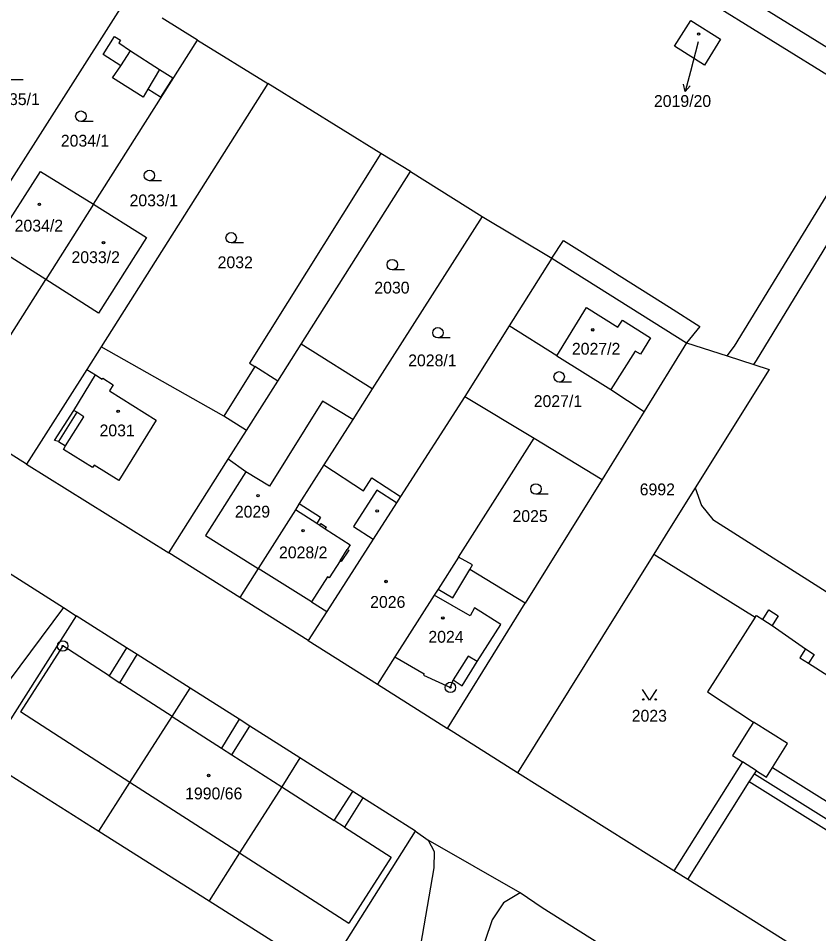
# Model space of a CAD drawing. Extents: x -593183 to -588034, y -1130415 to -1124994.
# Drawn here: x -590278.8 to -590163.9, y -1128820.9 to -1128689.4 of the extents above; entities that cross this region are included whole.
import ezdxf

# ---------------------------------------------------------------- set-up
doc = ezdxf.new("R2010")
doc.units = 0
for name, color, linetype in [('Vrstva 1', 7, 'Continuous'), ('Vrstva 16', 7, 'Continuous'), ('Vrstva 18', 7, 'Continuous'), ('Vrstva 19', 7, 'Continuous'), ('Vrstva 24', 7, 'Continuous'), ('Vrstva 25', 7, 'Continuous'), ('Vrstva 4', 7, 'Continuous')]:
    doc.layers.add(name, color=color, linetype=linetype)

msp = doc.modelspace()

# ---------------------------------------------------------------- linework, layer by layer
at = {"layer": 'Vrstva 1'}
for p, q in [((-590254.64, -1128636.52), (-590156.67, -1128697.31)), ((-590158.46, -1128700.2), (-590256.43, -1128639.41)), ((-590263.14, -1128686.31), (-590286.08, -1128722.32)), ((-590253.1, -1128692.58), (-590258.16, -1128689.41)), ((-590184.58, -1128693.41), (-590182.25, -1128689.73)), ((-590182.25, -1128689.73), (-590177.98, -1128692.43)), ((-590268.01, -1128716.09), (-590253.1, -1128692.58)), ((-590253.1, -1128692.58), (-590242.97, -1128698.8)), ((-590180.29, -1128696.16), (-590184.58, -1128693.41)), ((-590177.98, -1128692.43), (-590180.29, -1128696.16)), ((-590242.97, -1128698.8), (-590266.93, -1128736.59)), ((-590226.75, -1128708.82), (-590242.97, -1128698.8)), ((-590176, -1128736.49), (-590156.42, -1128704.51)), ((-590226.75, -1128708.82), (-590245.63, -1128738.95)), ((-590222.5, -1128711.44), (-590226.75, -1128708.82)), ((-590282.49, -1128722.12), (-590275.65, -1128711.42)), ((-590275.65, -1128711.42), (-590268.01, -1128716.09)), ((-590238.21, -1128736.23), (-590222.5, -1128711.44)), ((-590222.5, -1128711.44), (-590212.22, -1128717.87)), ((-590268.01, -1128716.09), (-590274.89, -1128726.94)), ((-590268.01, -1128716.09), (-590260.41, -1128720.91)), ((-590212.22, -1128717.87), (-590228, -1128742.63)), ((-590212.22, -1128717.87), (-590202.23, -1128723.87)), ((-590172.84, -1128738.56), (-590160, -1128717.52)), ((-590260.41, -1128720.91), (-590267.29, -1128731.76)), ((-590274.89, -1128726.94), (-590282.49, -1128722.12)), ((-590202.23, -1128723.87), (-590200.52, -1128721.32)), ((-590200.52, -1128721.32), (-590193.88, -1128725.51)), ((-590202.23, -1128723.87), (-590208.35, -1128733.6)), ((-590193.88, -1128725.51), (-590193.44, -1128725.79)), ((-590193.44, -1128725.79), (-590185.3, -1128730.92)), ((-590287.69, -1128747.12), (-590274.89, -1128726.94)), ((-590267.29, -1128731.76), (-590274.89, -1128726.94)), ((-590185.3, -1128730.92), (-590180.97, -1128733.66)), ((-590208.35, -1128733.6), (-590214.71, -1128743.72)), ((-590201.5, -1128737.88), (-590208.35, -1128733.6)), ((-590180.97, -1128733.66), (-590182.89, -1128736.05)), ((-590266.93, -1128736.59), (-590269, -1128739.85)), ((-590249.31, -1128746.56), (-590266.93, -1128736.59)), ((-590241.57, -1128741.53), (-590238.21, -1128736.23)), ((-590228, -1128742.63), (-590238.21, -1128736.23)), ((-590182.89, -1128736.05), (-590188.97, -1128745.9)), ((-590182.89, -1128736.05), (-590177.05, -1128737.92)), ((-590177.05, -1128737.92), (-590176, -1128736.49)), ((-590201.5, -1128737.88), (-590193.74, -1128742.74)), ((-590177.05, -1128737.92), (-590173.2, -1128739.14)), ((-590244.85, -1128739.45), (-590249.31, -1128746.56)), ((-590245.63, -1128738.95), (-590244.85, -1128739.45)), ((-590173.2, -1128739.14), (-590172.84, -1128738.56)), ((-590173.2, -1128739.14), (-590171.02, -1128739.84)), ((-590269, -1128739.85), (-590277.63, -1128753.46)), ((-590171.02, -1128739.84), (-590181.62, -1128756.84)), ((-590246.06, -1128748.61), (-590241.57, -1128741.53)), ((-590228, -1128742.63), (-590230.81, -1128747.04)), ((-590193.74, -1128742.74), (-590188.97, -1128745.9)), ((-590214.71, -1128743.72), (-590223.92, -1128758.08)), ((-590214.71, -1128743.72), (-590204.77, -1128749.7)), ((-590188.97, -1128745.9), (-590195, -1128755.68)), ((-590277.63, -1128753.46), (-590287.69, -1128747.12)), ((-590230.81, -1128747.04), (-590234.94, -1128753.55)), ((-590248.68, -1128752.74), (-590246.06, -1128748.61)), ((-590215.61, -1128766.83), (-590204.77, -1128749.7)), ((-590204.77, -1128749.7), (-590195, -1128755.68)), ((-590257.2, -1128766.19), (-590248.68, -1128752.74)), ((-590277.63, -1128753.46), (-590257.2, -1128766.19)), ((-590234.94, -1128753.55), (-590238.47, -1128759.12)), ((-590234.94, -1128753.55), (-590229.24, -1128757.28)), ((-590229.24, -1128757.28), (-590228.05, -1128755.43)), ((-590228.05, -1128755.43), (-590223.92, -1128758.08)), ((-590195, -1128755.68), (-590206.03, -1128773.43)), ((-590181.62, -1128756.84), (-590185.3, -1128762.75)), ((-590181.62, -1128756.84), (-590180.74, -1128759.41)), ((-590238.47, -1128759.12), (-590239.03, -1128760.01)), ((-590224.52, -1128759), (-590227.87, -1128764.22)), ((-590223.92, -1128758.08), (-590224.52, -1128759)), ((-590239.03, -1128760.01), (-590244.39, -1128768.45)), ((-590180.74, -1128759.41), (-590179.08, -1128761.38)), ((-590179.08, -1128761.38), (-590134.88, -1128789.6)), ((-590185.3, -1128762.75), (-590187.57, -1128766.4)), ((-590227.87, -1128764.22), (-590234.54, -1128774.61)), ((-590285.76, -1128765.49), (-590272.32, -1128774.05)), ((-590247.01, -1128772.62), (-590257.2, -1128766.19)), ((-590215.61, -1128766.83), (-590218.54, -1128771.42)), ((-590213.59, -1128767.89), (-590215.61, -1128766.83)), ((-590187.57, -1128766.4), (-590207.13, -1128797.77)), ((-590187.57, -1128766.4), (-590173, -1128775.43)), ((-590244.39, -1128768.45), (-590247.01, -1128772.62)), ((-590214, -1128768.59), (-590213.59, -1128767.89)), ((-590206.03, -1128773.43), (-590214, -1128768.59)), ((-590219.09, -1128772.28), (-590224.74, -1128781.11)), ((-590218.54, -1128771.42), (-590219.09, -1128772.28)), ((-590237.21, -1128778.78), (-590247.01, -1128772.62)), ((-590208.52, -1128777.44), (-590206.03, -1128773.43)), ((-590272.32, -1128774.05), (-590287.01, -1128793.67)), ((-590272.32, -1128774.05), (-590270.51, -1128775.25)), ((-590234.54, -1128774.61), (-590237.21, -1128778.78)), ((-590270.51, -1128775.25), (-590283.63, -1128795.85)), ((-590263.28, -1128779.82), (-590270.51, -1128775.25)), ((-590173, -1128775.43), (-590179.84, -1128786.17)), ((-590217.2, -1128791.41), (-590208.52, -1128777.44)), ((-590237.21, -1128778.78), (-590227.26, -1128785.06)), ((-590261.74, -1128780.8), (-590263.28, -1128779.82)), ((-590254.17, -1128785.61), (-590261.74, -1128780.8)), ((-590224.74, -1128781.11), (-590227.26, -1128785.06)), ((-590247.1, -1128790.1), (-590254.17, -1128785.61)), ((-590227.26, -1128785.06), (-590217.2, -1128791.41)), ((-590179.84, -1128786.17), (-590173.25, -1128790.51)), ((-590245.56, -1128791.07), (-590247.1, -1128790.1)), ((-590173.25, -1128790.51), (-590173.77, -1128791.33)), ((-590238.4, -1128795.62), (-590245.56, -1128791.07)), ((-590207.13, -1128797.77), (-590217.2, -1128791.41)), ((-590173.77, -1128791.33), (-590176.28, -1128795.31)), ((-590283.63, -1128795.85), (-590267.28, -1128806.15)), ((-590230.8, -1128800.45), (-590238.4, -1128795.62)), ((-590176.28, -1128795.31), (-590174.83, -1128796.22)), ((-590174.83, -1128796.22), (-590184.67, -1128811.87)), ((-590171.39, -1128798.39), (-590170.54, -1128797.04)), ((-590170.54, -1128797.04), (-590148.16, -1128811.01)), ((-590184.67, -1128811.87), (-590207.13, -1128797.77)), ((-590173.86, -1128799.1), (-590173.11, -1128797.91)), ((-590173.11, -1128797.91), (-590172.84, -1128797.48)), ((-590172.84, -1128797.48), (-590171.39, -1128798.39)), ((-590182.67, -1128813.12), (-590173.86, -1128799.1)), ((-590229.33, -1128801.39), (-590230.8, -1128800.45)), ((-590221.79, -1128806.18), (-590229.33, -1128801.39)), ((-590267.28, -1128806.15), (-590251.43, -1128816.16)), ((-590234.73, -1128826.7), (-590221.79, -1128806.18)), ((-590221.79, -1128806.18), (-590219.95, -1128807.44)), ((-590219.95, -1128807.44), (-590219.09, -1128809.07)), ((-590206.77, -1128815.03), (-590219.95, -1128807.44)), ((-590219.09, -1128809.07), (-590219.15, -1128811.41)), ((-590219.15, -1128811.41), (-590232.33, -1128887.31)), ((-590182.67, -1128813.12), (-590184.67, -1128811.87)), ((-590138.57, -1128840.81), (-590182.67, -1128813.12)), ((-590206.77, -1128815.03), (-590209.15, -1128816.47)), ((-590203.59, -1128817.16), (-590206.77, -1128815.03)), ((-590251.43, -1128816.16), (-590234.73, -1128826.7)), ((-590209.15, -1128816.47), (-590210.77, -1128818.89)), ((-590173.12, -1128836.32), (-590203.59, -1128817.16)), ((-590210.77, -1128818.89), (-590211.82, -1128822))]:
    msp.add_line(p, q, dxfattribs=at)
at = {"layer": 'Vrstva 16'}
msp.add_line((-590181.2, -1128692.79), (-590182.32, -1128697.05), dxfattribs=at)
at = {"layer": 'Vrstva 24'}
for centre, radius in [((-590272.44, -1128779.57), 0.75), ((-590272.44, -1128779.57), 0.0903), ((-590216.78, -1128785.52), 0.75), ((-590216.78, -1128785.52), 0.0903)]:
    msp.add_circle(centre, radius, dxfattribs=at)
at = {"layer": 'Vrstva 25'}
for p, q in [((-590182.32, -1128697.05), (-590183.08, -1128699.95)), ((-590278.12, -1128698.26), (-590279.87, -1128698.26)), ((-590268.09, -1128704.23), (-590269.84, -1128704.23)), ((-590258.25, -1128712.74), (-590260, -1128712.74)), ((-590246.51, -1128721.69), (-590248.26, -1128721.69)), ((-590223.38, -1128725.55), (-590225.13, -1128725.55)), ((-590216.82, -1128735.33), (-590218.57, -1128735.33)), ((-590199.41, -1128741.67), (-590201.16, -1128741.67)), ((-590202.74, -1128757.77), (-590204.49, -1128757.77))]:
    msp.add_line(p, q, dxfattribs=at)
for points in [[(-590182.34, -1128699.11), (-590183.08, -1128699.95), (-590183.31, -1128698.86)], [(-590187.18, -1128785.84), (-590188.18, -1128787.34), (-590189.18, -1128785.84)]]:
    msp.add_lwpolyline(points, dxfattribs=at)
for centre, radius in [((-590181.14, -1128691.68), 0.175), ((-590181.14, -1128691.68), 0.15), ((-590269.84, -1128703.48), 0.75), ((-590260, -1128711.99), 0.75), ((-590275.8, -1128716.13), 0.175), ((-590275.8, -1128716.13), 0.15), ((-590248.26, -1128720.94), 0.75), ((-590266.59, -1128721.63), 0.175), ((-590266.59, -1128721.63), 0.15), ((-590225.13, -1128724.8), 0.75), ((-590218.57, -1128734.58), 0.75), ((-590196.34, -1128734.16), 0.175), ((-590196.34, -1128734.16), 0.15), ((-590201.16, -1128740.92), 0.75), ((-590264.49, -1128745.87), 0.175), ((-590264.49, -1128745.87), 0.15), ((-590204.49, -1128757.02), 0.75), ((-590244.4, -1128757.98), 0.175), ((-590244.4, -1128757.98), 0.15), ((-590227.29, -1128760.17), 0.175), ((-590237.93, -1128763), 0.175), ((-590237.93, -1128763), 0.15), ((-590226.01, -1128770.31), 0.175), ((-590226.01, -1128770.31), 0.15), ((-590217.86, -1128775.54), 0.175), ((-590217.86, -1128775.54), 0.15), ((-590189.08, -1128787.24), 0.1), ((-590187.28, -1128787.24), 0.1), ((-590251.49, -1128798.17), 0.175), ((-590251.49, -1128798.17), 0.15)]:
    msp.add_circle(centre, radius, dxfattribs=at)
at = {"layer": 'Vrstva 4'}
for p, q in [((-590266.65, -1128694.62), (-590265.02, -1128692.05)), ((-590265.02, -1128692.05), (-590264.17, -1128692.58)), ((-590264.17, -1128692.58), (-590264.41, -1128692.96)), ((-590264.41, -1128692.96), (-590262.71, -1128694.1)), ((-590264.12, -1128696.23), (-590266.65, -1128694.62)), ((-590264.12, -1128696.23), (-590262.71, -1128694.1)), ((-590262.71, -1128694.1), (-590258.53, -1128696.75)), ((-590265.29, -1128697.98), (-590264.12, -1128696.23)), ((-590258.53, -1128696.75), (-590260.21, -1128699.6)), ((-590258.53, -1128696.75), (-590256.63, -1128697.96)), ((-590260.89, -1128700.76), (-590265.29, -1128697.98)), ((-590256.63, -1128697.96), (-590258.4, -1128700.75)), ((-590260.21, -1128699.6), (-590260.89, -1128700.76)), ((-590258.4, -1128700.75), (-590260.21, -1128699.6)), ((-590202.23, -1128723.87), (-590182.89, -1128736.05)), ((-590201.5, -1128737.88), (-590197.23, -1128730.94)), ((-590197.23, -1128730.94), (-590192.72, -1128733.8)), ((-590192.72, -1128733.8), (-590192.06, -1128732.75)), ((-590192.06, -1128732.75), (-590188.02, -1128735.31)), ((-590188.02, -1128735.31), (-590189.47, -1128737.65)), ((-590190.26, -1128737.22), (-590193.74, -1128742.74)), ((-590189.47, -1128737.65), (-590190.26, -1128737.22)), ((-590241.57, -1128741.53), (-590244.85, -1128739.45)), ((-590270.83, -1128745.76), (-590267.72, -1128740.64)), ((-590269, -1128739.85), (-590267.72, -1128740.64)), ((-590267.72, -1128740.64), (-590266.77, -1128741.23)), ((-590266.77, -1128741.23), (-590266.69, -1128741.11)), ((-590266.69, -1128741.11), (-590265.19, -1128742.04)), ((-590265.19, -1128742.04), (-590265.75, -1128742.94)), ((-590265.75, -1128742.94), (-590259.03, -1128747.13)), ((-590235.16, -1128744.41), (-590242.75, -1128756.62)), ((-590230.81, -1128747.04), (-590235.16, -1128744.41)), ((-590273.63, -1128750.04), (-590270.83, -1128745.76)), ((-590270.41, -1128746.01), (-590273.04, -1128750.19)), ((-590270.41, -1128746.01), (-590270.83, -1128745.76)), ((-590269.4, -1128746.65), (-590270.41, -1128746.01)), ((-590272.03, -1128750.82), (-590269.4, -1128746.65)), ((-590259.03, -1128747.13), (-590264.38, -1128755.81)), ((-590246.06, -1128748.61), (-590249.31, -1128746.56)), ((-590273.04, -1128750.19), (-590273.63, -1128750.04)), ((-590273.04, -1128750.19), (-590272.03, -1128750.82)), ((-590272.35, -1128751.33), (-590272.03, -1128750.82)), ((-590268.15, -1128753.94), (-590272.35, -1128751.33)), ((-590246.15, -1128754.55), (-590248.68, -1128752.74)), ((-590267.94, -1128753.61), (-590268.15, -1128753.94)), ((-590264.38, -1128755.81), (-590267.94, -1128753.61)), ((-590246.15, -1128754.55), (-590251.95, -1128763.7)), ((-590242.75, -1128756.62), (-590246.15, -1128754.55)), ((-590227.35, -1128757.18), (-590230.71, -1128762.39)), ((-590224.52, -1128759), (-590227.35, -1128757.18)), ((-590238.47, -1128759.12), (-590235.41, -1128761.08)), ((-590235.97, -1128761.96), (-590239.03, -1128760.01)), ((-590235.41, -1128761.08), (-590235.97, -1128761.96)), ((-590235.97, -1128761.96), (-590235.55, -1128762.22)), ((-590235.55, -1128762.22), (-590235.39, -1128761.97)), ((-590235.39, -1128761.97), (-590234.59, -1128762.48)), ((-590235.55, -1128762.22), (-590234.75, -1128762.73)), ((-590234.75, -1128762.73), (-590234.59, -1128762.48)), ((-590234.75, -1128762.73), (-590231.15, -1128765.02)), ((-590230.71, -1128762.39), (-590227.87, -1128764.22)), ((-590251.95, -1128763.7), (-590244.39, -1128768.45)), ((-590232.62, -1128767.33), (-590231.58, -1128765.69)), ((-590231.38, -1128765.81), (-590232.47, -1128767.42)), ((-590231.15, -1128765.02), (-590231.58, -1128765.69)), ((-590231.58, -1128765.69), (-590231.38, -1128765.81)), ((-590236.73, -1128773.24), (-590244.39, -1128768.45)), ((-590232.62, -1128767.33), (-590234.19, -1128769.8)), ((-590232.47, -1128767.42), (-590232.62, -1128767.33)), ((-590234.44, -1128769.64), (-590236.73, -1128773.24)), ((-590234.19, -1128769.8), (-590234.44, -1128769.64)), ((-590216.42, -1128772.67), (-590214, -1128768.59)), ((-590213.95, -1128775.24), (-590219.09, -1128772.28)), ((-590218.54, -1128771.42), (-590216.42, -1128772.67)), ((-590236.73, -1128773.24), (-590234.54, -1128774.61)), ((-590213.3, -1128774.11), (-590213.95, -1128775.24)), ((-590209.55, -1128776.46), (-590213.3, -1128774.11)), ((-590171.91, -1128775.77), (-590171.04, -1128774.39)), ((-590171.04, -1128774.39), (-590169.71, -1128775.25)), ((-590173, -1128775.43), (-590172.83, -1128775.2)), ((-590172.83, -1128775.2), (-590171.91, -1128775.77)), ((-590171.91, -1128775.77), (-590170.58, -1128776.61)), ((-590169.71, -1128775.25), (-590170.58, -1128776.61)), ((-590212.94, -1128781.82), (-590209.55, -1128776.46)), ((-590170.58, -1128776.61), (-590165.8, -1128779.99)), ((-590272.44, -1128779.57), (-590278.53, -1128789.04)), ((-590265.76, -1128783.87), (-590272.44, -1128779.57)), ((-590263.28, -1128779.82), (-590265.76, -1128783.87)), ((-590165.8, -1128779.99), (-590166.61, -1128781.26)), ((-590165.8, -1128779.99), (-590164.56, -1128780.77)), ((-590264.23, -1128784.85), (-590261.74, -1128780.8)), ((-590224.74, -1128781.11), (-590220.54, -1128783.57)), ((-590214.23, -1128781.04), (-590216.37, -1128784.42)), ((-590212.94, -1128781.82), (-590214.23, -1128781.04)), ((-590166.61, -1128781.26), (-590165.37, -1128782.04)), ((-590164.56, -1128780.77), (-590165.37, -1128782.04)), ((-590215.1, -1128785.31), (-590212.94, -1128781.82)), ((-590165.37, -1128782.04), (-590162.56, -1128783.79)), ((-590265.76, -1128783.87), (-590264.23, -1128784.85)), ((-590220.54, -1128783.57), (-590220.65, -1128783.75)), ((-590220.65, -1128783.75), (-590216.78, -1128785.52)), ((-590256.71, -1128789.69), (-590264.23, -1128784.85)), ((-590256.71, -1128789.69), (-590254.17, -1128785.61)), ((-590216.78, -1128785.52), (-590216.37, -1128784.42)), ((-590216.37, -1128784.42), (-590215.1, -1128785.31)), ((-590262.79, -1128799.16), (-590278.53, -1128789.04)), ((-590262.79, -1128799.16), (-590256.71, -1128789.69)), ((-590256.71, -1128789.69), (-590249.64, -1128794.23)), ((-590247.1, -1128790.1), (-590249.64, -1128794.23)), ((-590168.35, -1128793.56), (-590173.25, -1128790.51)), ((-590248.15, -1128795.19), (-590245.56, -1128791.07)), ((-590249.64, -1128794.23), (-590248.15, -1128795.19)), ((-590170.54, -1128797.04), (-590168.35, -1128793.56)), ((-590248.15, -1128795.19), (-590241, -1128799.79)), ((-590238.4, -1128795.62), (-590241, -1128799.79)), ((-590172.84, -1128797.48), (-590174.83, -1128796.22)), ((-590173.11, -1128797.91), (-590138.27, -1128819.78)), ((-590267.28, -1128806.15), (-590262.79, -1128799.16)), ((-590247.08, -1128809.26), (-590262.79, -1128799.16)), ((-590241, -1128799.79), (-590247.08, -1128809.26)), ((-590241, -1128799.79), (-590233.47, -1128804.64)), ((-590141.43, -1128819.38), (-590173.86, -1128799.1)), ((-590233.47, -1128804.64), (-590230.8, -1128800.45)), ((-590229.33, -1128801.39), (-590231.99, -1128805.59)), ((-590231.99, -1128805.59), (-590233.47, -1128804.64)), ((-590231.99, -1128805.59), (-590225.29, -1128809.9)), ((-590247.08, -1128809.26), (-590251.43, -1128816.16)), ((-590247.08, -1128809.26), (-590231.37, -1128819.36)), ((-590225.29, -1128809.9), (-590231.37, -1128819.36))]:
    msp.add_line(p, q, dxfattribs=at)

# ---------------------------------------------------------------- texts
at = {"layer": 'Vrstva 16'}
msp.add_text('2019/20', height=1.7, dxfattribs=at).set_placement((-590187.55, -1128702.15))
at = {"layer": 'Vrstva 18'}
for s, p in [('2035/1', (-590282.69, -1128701.88)), ('2034/1', (-590272.72, -1128707.85)), ('2033/1', (-590262.85, -1128716.42)), ('2032', (-590250.2, -1128725.31)), ('2030', (-590227.7, -1128728.95)), ('2028/1', (-590222.84, -1128739.4)), ('2027/1', (-590204.81, -1128745.25)), ('6992', (-590189.59, -1128757.93)), ('2025', (-590207.86, -1128761.76)), ('2023', (-590190.74, -1128790.44))]:
    msp.add_text(s, height=1.7, dxfattribs=at).set_placement(p)
at = {"layer": 'Vrstva 19'}
for s, height, p in [('2019/20', 0.01, (-590181.2, -1128692.79)), ('2034/2', 1.7, (-590279.35, -1128720.05)), ('2033/2', 1.7, (-590271.19, -1128724.58)), ('2027/2', 1.7, (-590199.33, -1128737.73)), ('2031', 1.7, (-590267.16, -1128749.46)), ('2029', 1.7, (-590247.73, -1128761.13)), ('2028/2', 1.7, (-590241.39, -1128766.98)), ('2026', 1.7, (-590228.3, -1128774.09)), ('2024', 1.7, (-590219.94, -1128779.1)), ('1990/66', 1.7, (-590254.87, -1128801.6))]:
    msp.add_text(s, height=height, dxfattribs=at).set_placement(p)

doc.saveas('drawing.dxf')
